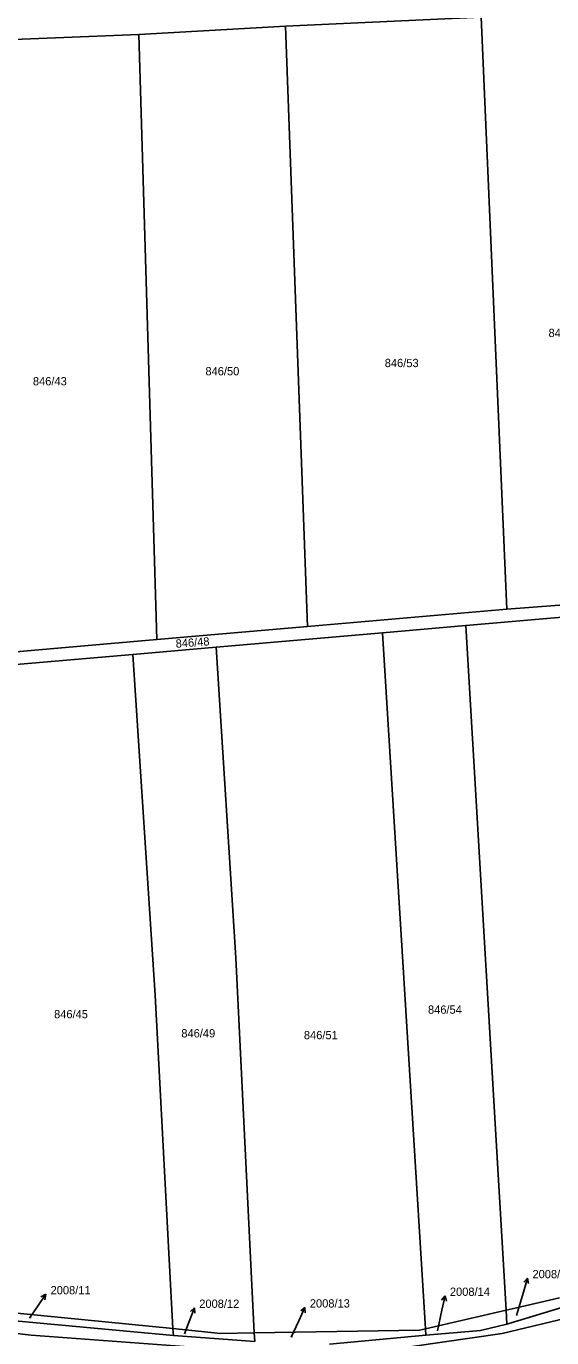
# Model space of a CAD drawing. Extents: x -795483 to -789093, y -1112258 to -1108741.
# Drawn here: x -790907.1 to -790799.2, y -1110246.6 to -1109977.5 of the extents above; entities that cross this region are included whole.
import ezdxf

# ---------------------------------------------------------------- set-up
doc = ezdxf.new("R2010")
doc.units = 0
for name, color, linetype in [('Komunikace', 7, 'Continuous'), ('Vrstva 1', 7, 'Continuous'), ('Vrstva 14', 7, 'Continuous'), ('Vrstva 16', 7, 'Continuous'), ('Vrstva 2', 7, 'Continuous')]:
    doc.layers.add(name, color=color, linetype=linetype)

msp = doc.modelspace()

# ---------------------------------------------------------------- linework, layer by layer
at = {"layer": 'Komunikace'}
for p, q in [((-790806.5, -1110242.03), (-790805.06, -1110237.27)), ((-790906.42, -1110242.56), (-790904.8, -1110240.18)), ((-790874.59, -1110245.8), (-790873.65, -1110243.29)), ((-790852.74, -1110246.5), (-790851.16, -1110243.13)), ((-790822.68, -1110245.19), (-790821.77, -1110240.95))]:
    msp.add_line(p, q, dxfattribs=at)
at = {"layer": 'Vrstva 1'}
for p, q in [((-790813.71, -1109975.65), (-790853.88, -1109977.52)), ((-790813.71, -1109975.65), (-790808.43, -1110097.14)), ((-790883.96, -1109979.2), (-790925.36, -1109980.88)), ((-790853.88, -1109977.52), (-790883.96, -1109979.2)), ((-790883.96, -1109979.2), (-790880.32, -1110103.36)), ((-790853.88, -1109977.52), (-790849.36, -1110100.68)), ((-790780.12, -1110094.99), (-790808.43, -1110097.14)), ((-790808.43, -1110097.14), (-790849.36, -1110100.68)), ((-790816.89, -1110100.49), (-790784.62, -1110097.71)), ((-790849.36, -1110100.68), (-790880.32, -1110103.36)), ((-790834, -1110101.97), (-790816.89, -1110100.49)), ((-790808.62, -1110240.95), (-790816.89, -1110100.49)), ((-790880.32, -1110103.36), (-790919.87, -1110106.79)), ((-790868.12, -1110104.92), (-790834, -1110101.97)), ((-790825.15, -1110244.76), (-790834, -1110101.97)), ((-790885.22, -1110106.4), (-790868.12, -1110104.92)), ((-790864.07, -1110168.69), (-790868.12, -1110104.92)), ((-790920.76, -1110109.47), (-790885.22, -1110106.4)), ((-790880.65, -1110176.35), (-790885.22, -1110106.4)), ((-790860.31, -1110245.6), (-790864.07, -1110168.69)), ((-790876.98, -1110244.74), (-790880.65, -1110176.35)), ((-790808.45, -1110243.81), (-790772.55, -1110232.99)), ((-790806.77, -1110240.52), (-790808.62, -1110240.95)), ((-790797.61, -1110238.4), (-790806.77, -1110240.52)), ((-790876.98, -1110244.74), (-790913.54, -1110241.11)), ((-790913.46, -1110242.78), (-790876.9, -1110246.18)), ((-790808.62, -1110240.95), (-790825.15, -1110244.76)), ((-790808.45, -1110243.81), (-790808.62, -1110240.95)), ((-790876.9, -1110246.18), (-790876.98, -1110244.74)), ((-790867.23, -1110245.71), (-790876.98, -1110244.74)), ((-790860.31, -1110245.6), (-790867.23, -1110245.71)), ((-790826.35, -1110245.04), (-790860.31, -1110245.6)), ((-790860.21, -1110247.37), (-790860.31, -1110245.6)), ((-790844.82, -1110247.92), (-790825.07, -1110246.11)), ((-790825.15, -1110244.76), (-790826.35, -1110245.04)), ((-790825.07, -1110246.11), (-790825.15, -1110244.76)), ((-790825.07, -1110246.11), (-790813.87, -1110245.11)), ((-790813.87, -1110245.11), (-790808.45, -1110243.81)), ((-790860.21, -1110247.37), (-790876.9, -1110246.18))]:
    msp.add_line(p, q, dxfattribs=at)
at = {"layer": 'Vrstva 16'}
for p, q in [((-790805.06, -1110237.27), (-790804.19, -1110234.4)), ((-790804.19, -1110234.4), (-790804.96, -1110235.21)), ((-790804.19, -1110234.4), (-790804, -1110235.5)), ((-790904.8, -1110240.18), (-790903.11, -1110237.7)), ((-790903.11, -1110237.7), (-790904.09, -1110238.25)), ((-790903.11, -1110237.7), (-790903.26, -1110238.81)), ((-790821.14, -1110238.02), (-790821.84, -1110238.89)), ((-790821.77, -1110240.95), (-790821.14, -1110238.02)), ((-790821.14, -1110238.02), (-790820.86, -1110239.1)), ((-790873.65, -1110243.29), (-790872.59, -1110240.48)), ((-790872.59, -1110240.48), (-790873.41, -1110241.24)), ((-790872.59, -1110240.48), (-790872.48, -1110241.59)), ((-790851.16, -1110243.13), (-790849.89, -1110240.41)), ((-790849.89, -1110240.41), (-790850.77, -1110241.11)), ((-790849.89, -1110240.41), (-790849.86, -1110241.53))]:
    msp.add_line(p, q, dxfattribs=at)
at = {"layer": 'Vrstva 2'}
for p, q in [((-790906.08, -1110246.08), (-790942.19, -1110241.85)), ((-790791.96, -1110241.54), (-790809.4, -1110245.76)), ((-790906.08, -1110246.08), (-790870.98, -1110248.71)), ((-790827.9, -1110248.39), (-790809.4, -1110245.76))]:
    msp.add_line(p, q, dxfattribs=at)

# ---------------------------------------------------------------- texts
at = {"layer": 'Vrstva 14'}
for s, height, p in [('846/55', 1.7, (-790799.89, -1110041.28)), ('846/53', 1.7, (-790833.51, -1110047.45)), ('846/43', 1.7, (-790905.74, -1110051.19)), ('846/50', 1.7, (-790870.32, -1110049.13)), ('846/54', 1.7, (-790824.64, -1110180.13)), ('846/45', 1.7, (-790901.39, -1110181.06)), ('846/49', 1.7, (-790875.27, -1110184.99)), ('846/51', 1.7, (-790850.11, -1110185.36)), ('2008/11', 0.1, (-790906.42, -1110242.56)), ('2008/15', 0.1, (-790806.5, -1110242.03)), ('2008/12', 0.1, (-790874.59, -1110245.8)), ('2008/14', 0.1, (-790822.68, -1110245.19)), ('2008/13', 0.1, (-790852.74, -1110246.5))]:
    msp.add_text(s, height=height, dxfattribs=at).set_placement(p)
msp.add_text('846/48', height=1.7, rotation=4.1817, dxfattribs=at).set_placement((-790876.37, -1110105.04))
at = {"layer": 'Vrstva 16'}
for s, p in [('2008/15', (-790803.19, -1110234.4)), ('2008/11', (-790902.11, -1110237.7)), ('2008/14', (-790820.14, -1110238.02)), ('2008/12', (-790871.59, -1110240.48)), ('2008/13', (-790848.89, -1110240.41))]:
    msp.add_text(s, height=1.7, dxfattribs=at).set_placement(p)

doc.saveas('drawing.dxf')
